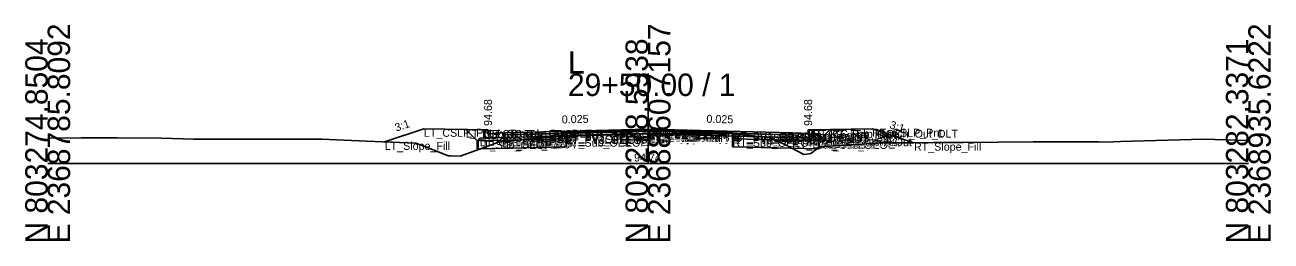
# Model space of a CAD drawing. Extents: x -26 to 8153, y -10 to 9520.
# Drawn here: x 1997.2 to 2152.8, y 2490.3 to 2517.3 of the extents above; entities that cross this region are included whole.
import ezdxf

# ---------------------------------------------------------------- set-up
doc = ezdxf.new("R2010")
doc.units = 0
for name, color, linetype in [('Exist CMT Pavement', 7, 'Continuous'), ('Exist Cross Section Cell', 7, 'Continuous'), ('Exist XS Center Line Elevation Label', 7, 'Continuous'), ('Exist XS Ground Line', 7, 'Continuous'), ('Prop CMT Conc Surface', 7, 'Continuous'), ('Prop CMT Concrete Structures', 7, 'Continuous'), ('Prop CMT Pvmt Course 1', 7, 'Continuous'), ('Prop CMT Pvmt Course 1 CG', 7, 'Continuous'), ('Prop CMT Pvmt Course 1 Wedge', 7, 'Continuous'), ('Prop CMT Pvmt Course 2', 7, 'Continuous'), ('Prop CMT Pvmt Course 2 Wedge', 7, 'Continuous'), ('Prop CMT Pvmt Course 3', 7, 'Continuous'), ('Prop CMT Pvmt Course 3 Wedge', 7, 'Continuous'), ('Prop CMT Pvmt Surface', 7, 'Continuous'), ('Prop CMT Pvmt Wedge Surface 1', 7, 'Continuous'), ('Prop CMT Pvmt Wedge Surface 2', 7, 'Continuous'), ('Prop CMT Pvmt Wedge Surface 3', 7, 'Continuous'), ('Prop CMT Shallow Undercut', 7, 'Continuous'), ('Prop CMT Shallow Undercut Boundary', 7, 'Continuous'), ('Prop CMT Slope Grass', 7, 'Continuous'), ('Prop CMT Subgrade Earthwork', 7, 'Continuous'), ('Prop XS Earthwork Shape', 7, 'Continuous'), ('Prop XS Hydro Elevations', 7, 'Continuous'), ('Prop XS SE Text', 7, 'Continuous'), ('Prop XS Side Slope Text', 7, 'Continuous'), ('Prop XS Subgrade Earthwork', 7, 'Continuous'), ('Scratch_Level_2', 7, 'Continuous'), ('Scratch_Level_6', 7, 'Continuous')]:
    doc.layers.add(name, color=color, linetype=linetype)

msp = doc.modelspace()

# ---------------------------------------------------------------- linework, layer by layer
at = {"layer": 'Exist CMT Pavement'}
for p, q in [((2064.76, 2503.5), (2074.21, 2503.73)), ((2074.21, 2503.73), (2074.91, 2503.74)), ((2074.91, 2503.74), (2076.54, 2503.73)), ((2076.54, 2503.73), (2085.57, 2503.69))]:
    msp.add_line(p, q, dxfattribs=at)
at = {"layer": 'Exist Cross Section Cell'}
for p, q in [((2075, 2500), (2075, 2511.22)), ((2000, 2500), (2075, 2500)), ((2075, 2500), (2150, 2500))]:
    msp.add_line(p, q, dxfattribs=at)
at = {"layer": 'Exist XS Ground Line'}
for p, q in [((2062.88, 2503.31), (2063.6, 2503.36)), ((2063.6, 2503.36), (2064.76, 2503.5)), ((2064.76, 2503.5), (2074.21, 2503.73)), ((2074.21, 2503.73), (2074.91, 2503.74)), ((2074.91, 2503.74), (2076.54, 2503.73)), ((2076.54, 2503.73), (2085.57, 2503.69)), ((2085.57, 2503.69), (2086.92, 2503.58)), ((2086.92, 2503.58), (2090.33, 2503.21)), ((2000, 2503.17), (2004.22, 2503.18)), ((2004.22, 2503.18), (2008.7, 2503.18)), ((2008.7, 2503.18), (2014.23, 2503.17)), ((2014.23, 2503.17), (2018.23, 2503.05)), ((2018.23, 2503.05), (2024.25, 2503.05)), ((2024.25, 2503.05), (2027.77, 2503.05)), ((2027.77, 2503.05), (2034.26, 2503.04)), ((2034.26, 2503.04), (2039.82, 2502.8)), ((2039.82, 2502.8), (2046.01, 2502.52)), ((2046.01, 2502.52), (2047.88, 2501.82)), ((2047.88, 2501.82), (2050.03, 2500.97)), ((2051.54, 2500.9), (2055.1, 2502.2)), ((2055.1, 2502.2), (2056.28, 2502.65)), ((2056.28, 2502.65), (2062.88, 2503.31)), ((2090.33, 2503.21), (2092.36, 2502.22)), ((2092.36, 2502.22), (2094.46, 2501.1)), ((2095.33, 2501.25), (2096.07, 2501.8)), ((2096.07, 2501.8), (2096.43, 2502.08)), ((2096.43, 2502.08), (2101.76, 2502.42)), ((2101.76, 2502.42), (2103.98, 2502.56)), ((2103.98, 2502.56), (2110.66, 2502.6)), ((2110.66, 2502.6), (2114.36, 2502.63)), ((2114.36, 2502.63), (2123.13, 2502.7)), ((2123.13, 2502.7), (2124.37, 2502.71)), ((2124.37, 2502.71), (2131.3, 2502.68)), ((2131.3, 2502.68), (2132.26, 2502.67)), ((2132.26, 2502.67), (2134.03, 2502.73)), ((2134.03, 2502.73), (2144.4, 2503.03)), ((2144.4, 2503.03), (2150, 2502.86)), ((2050.03, 2500.97), (2050.34, 2500.97)), ((2050.34, 2500.97), (2051.54, 2500.9)), ((2094.46, 2501.1), (2094.85, 2501.16)), ((2094.85, 2501.16), (2095.33, 2501.25))]:
    msp.add_line(p, q, dxfattribs=at)
at = {"layer": 'Prop CMT Conc Surface'}
for points in [[(2055, 2503.68), (2055, 2504.18), (2054.5, 2504.18)], [(2057, 2503.81), (2055, 2503.68)], [(2093, 2503.81), (2095, 2503.68)], [(2095, 2503.68), (2095, 2504.18), (2095.5, 2504.18)]]:
    msp.add_lwpolyline(points, dxfattribs=at)
at = {"layer": 'Prop CMT Concrete Structures'}
for points in [[(2057, 2503.81), (2055, 2503.68), (2055, 2504.18), (2054.5, 2504.18)], [(2054.5, 2504.18), (2054.5, 2503.16), (2057, 2503.23)], [(2057, 2503.23), (2057, 2503.81)], [(2093, 2503.81), (2095, 2503.68), (2095, 2504.18), (2095.5, 2504.18)], [(2095.5, 2504.18), (2095.5, 2503.16), (2093, 2503.23)], [(2093, 2503.23), (2093, 2503.81)]]:
    msp.add_lwpolyline(points, dxfattribs=at)
at = {"layer": 'Prop CMT Pvmt Course 1'}
for points in [[(2075, 2504.26), (2057, 2503.81)], [(2057, 2503.81), (2057, 2503.56)], [(2057, 2503.56), (2064.76, 2503.75)], [(2064.76, 2503.88), (2075, 2504.13)], [(2064.76, 2503.75), (2064.76, 2503.88)], [(2075, 2504.01), (2075, 2504.26)], [(2075, 2504.26), (2093, 2503.81)], [(2075, 2504.01), (2075, 2504.26)], [(2075, 2504.13), (2075, 2504.01), (2075, 2504.01)], [(2085.57, 2503.87), (2075, 2504.13)], [(2075, 2504.13), (2075, 2504.01), (2075, 2504.01)], [(2085.57, 2503.74), (2085.57, 2503.87)], [(2093, 2503.56), (2085.57, 2503.74)], [(2093, 2503.81), (2093, 2503.56)]]:
    msp.add_lwpolyline(points, dxfattribs=at)
at = {"layer": 'Prop CMT Pvmt Course 1 CG'}
for points in [[(2057, 2503.23), (2054, 2503.15), (2053.66, 2502.81)], [(2053.66, 2502.81), (2057, 2502.9)], [(2057, 2502.9), (2057, 2503.23)], [(2093, 2503.23), (2096, 2503.15), (2096.34, 2502.81)], [(2093, 2502.9), (2093, 2503.23)], [(2096.34, 2502.81), (2093, 2502.9)]]:
    msp.add_lwpolyline(points, dxfattribs=at)
at = {"layer": 'Prop CMT Pvmt Course 1 Wedge'}
for points in [[(2075, 2504.13), (2064.76, 2503.88)], [(2075, 2504.13), (2085.57, 2503.87)]]:
    msp.add_lwpolyline(points, dxfattribs=at)
at = {"layer": 'Prop CMT Pvmt Course 2'}
for points in [[(2064.76, 2503.75), (2057, 2503.56)], [(2057, 2503.56), (2057, 2503.23)], [(2057, 2503.23), (2064.76, 2503.42)], [(2064.76, 2503.42), (2064.76, 2503.75)], [(2085.57, 2503.41), (2085.57, 2503.74)], [(2085.57, 2503.74), (2093, 2503.56)], [(2093, 2503.23), (2085.57, 2503.41)], [(2093, 2503.56), (2093, 2503.23)]]:
    msp.add_lwpolyline(points, dxfattribs=at)
at = {"layer": 'Prop CMT Pvmt Course 2 Wedge'}
for points in [[(2075, 2504.01), (2064.76, 2503.75)], [(2075, 2504.01), (2085.57, 2503.74)]]:
    msp.add_lwpolyline(points, dxfattribs=at)
at = {"layer": 'Prop CMT Pvmt Course 3'}
for points in [[(2064.76, 2503.42), (2057, 2503.23)], [(2064.76, 2503.09), (2064.76, 2503.42)], [(2085.57, 2503.41), (2093, 2503.23)], [(2085.57, 2503.08), (2085.57, 2503.41)], [(2057, 2503.23), (2057, 2502.9)], [(2057, 2502.9), (2064.76, 2503.09)], [(2093, 2502.9), (2085.57, 2503.08)], [(2093, 2503.23), (2093, 2502.9)]]:
    msp.add_lwpolyline(points, dxfattribs=at)
at = {"layer": 'Prop CMT Pvmt Course 3 Wedge'}
for points in [[(2075, 2503.68), (2064.76, 2503.42)], [(2075, 2503.68), (2085.57, 2503.41)]]:
    msp.add_lwpolyline(points, dxfattribs=at)
at = {"layer": 'Prop CMT Pvmt Surface'}
for points in [[(2075, 2504.26), (2057, 2503.81)], [(2075, 2504.26), (2093, 2503.81)]]:
    msp.add_lwpolyline(points, dxfattribs=at)
at = {"layer": 'Prop CMT Pvmt Wedge Surface 1'}
for points in [[(2057, 2503.56), (2057, 2503.81)], [(2064.76, 2503.75), (2057, 2503.56)], [(2075, 2504.13), (2064.76, 2503.88)], [(2064.76, 2503.88), (2064.76, 2503.75)], [(2075, 2504.13), (2085.57, 2503.87)], [(2085.57, 2503.87), (2085.57, 2503.74)], [(2085.57, 2503.74), (2093, 2503.56)], [(2093, 2503.56), (2093, 2503.81)]]:
    msp.add_lwpolyline(points, dxfattribs=at)
at = {"layer": 'Prop CMT Pvmt Wedge Surface 2'}
for points in [[(2075, 2504.01), (2057, 2503.56)], [(2057, 2503.56), (2057, 2503.81)], [(2075, 2504.01), (2093, 2503.56)], [(2093, 2503.56), (2093, 2503.81)]]:
    msp.add_lwpolyline(points, dxfattribs=at)
at = {"layer": 'Prop CMT Pvmt Wedge Surface 3'}
for points in [[(2057, 2503.23), (2057, 2503.81)], [(2075, 2503.68), (2057, 2503.23)], [(2075, 2503.68), (2093, 2503.23)], [(2093, 2503.23), (2093, 2503.81)]]:
    msp.add_lwpolyline(points, dxfattribs=at)
at = {"layer": 'Prop CMT Shallow Undercut'}
for points in [[(2054.06, 2501.82), (2055.1, 2502.2), (2056.28, 2502.65), (2059.29, 2502.95), (2064.76, 2503.09), (2064.76, 2502.09)], [(2085.57, 2503.08), (2090.87, 2502.95), (2092.36, 2502.22), (2092.96, 2501.9), (2085.57, 2502.08)], [(2096.34, 2502.01), (2096.34, 2501.81), (2096.09, 2501.82)]]:
    msp.add_lwpolyline(points, close=True, dxfattribs=at)
at = {"layer": 'Prop CMT Shallow Undercut Boundary'}
for p, q in [((2053.66, 2502.81), (2064.76, 2503.09)), ((2053.66, 2501.81), (2053.66, 2502.81)), ((2064.76, 2502.09), (2053.66, 2501.81)), ((2064.76, 2503.09), (2064.76, 2502.09)), ((2085.57, 2502.08), (2085.57, 2503.08)), ((2085.57, 2503.08), (2096.34, 2502.81)), ((2096.34, 2501.81), (2085.57, 2502.08)), ((2096.34, 2502.81), (2096.34, 2501.81))]:
    msp.add_line(p, q, dxfattribs=at)
at = {"layer": 'Prop CMT Slope Grass'}
for points in [[(2054.5, 2504.18), (2047, 2504.33), (2042.1, 2502.69)], [(2095.5, 2504.18), (2103, 2504.33), (2108.23, 2502.59)]]:
    msp.add_lwpolyline(points, dxfattribs=at)
at = {"layer": 'Prop CMT Subgrade Earthwork'}
for points in [[(2057, 2502.9), (2053.66, 2502.81), (2052.25, 2504.22)], [(2064.76, 2503.09), (2064.78, 2503.5)], [(2085.57, 2503.08), (2085.56, 2503.69)], [(2093, 2502.9), (2096.34, 2502.81), (2097.75, 2504.22)], [(2064.76, 2503.09), (2057, 2502.9)], [(2085.57, 2503.08), (2093, 2502.9)]]:
    msp.add_lwpolyline(points, dxfattribs=at)
at = {"layer": 'Prop XS Earthwork Shape'}
for points in [[(2050.34, 2500.97), (2051.54, 2500.9), (2054.06, 2501.82), (2053.66, 2501.81), (2053.66, 2502.81), (2052.25, 2504.22), (2047, 2504.33), (2042.1, 2502.69), (2046.01, 2502.52), (2047.88, 2501.82), (2050.03, 2500.97)], [(2062.88, 2503.31), (2063.6, 2503.36), (2064.76, 2503.5), (2064.78, 2503.5), (2064.76, 2503.09), (2059.29, 2502.95)], [(2085.57, 2503.08), (2090.87, 2502.95), (2090.33, 2503.21), (2086.92, 2503.58), (2085.57, 2503.69), (2085.56, 2503.69)], [(2096.34, 2502.81), (2097.75, 2504.22), (2103, 2504.33), (2108.23, 2502.59), (2103.98, 2502.56), (2101.76, 2502.42), (2096.43, 2502.08), (2096.34, 2502.01)], [(2056.28, 2502.65), (2059.29, 2502.95), (2057, 2502.9), (2053.66, 2502.81), (2053.66, 2501.81), (2054.06, 2501.82), (2055.1, 2502.2)], [(2056.28, 2502.65), (2059.29, 2502.95), (2064.76, 2503.09), (2064.76, 2502.09), (2054.06, 2501.82), (2055.1, 2502.2)], [(2085.57, 2503.08), (2090.87, 2502.95), (2092.36, 2502.22), (2092.96, 2501.9), (2085.57, 2502.08)], [(2096.09, 2501.82), (2096.34, 2502.01), (2096.34, 2502.81), (2093, 2502.9), (2090.87, 2502.95), (2092.36, 2502.22), (2092.96, 2501.9)], [(2095.33, 2501.25), (2096.07, 2501.8), (2096.09, 2501.82), (2092.96, 2501.9), (2094.46, 2501.1), (2094.85, 2501.16)], [(2096.09, 2501.82), (2096.34, 2502.01), (2096.34, 2501.81)]]:
    msp.add_lwpolyline(points, close=True, dxfattribs=at)
at = {"layer": 'Prop XS Subgrade Earthwork'}
for p, q in [((2053.66, 2502.81), (2064.76, 2503.09)), ((2085.57, 2503.08), (2096.34, 2502.81))]:
    msp.add_line(p, q, dxfattribs=at)
at = {"layer": 'Scratch_Level_6'}
for points in [[(2054.06, 2501.82), (2055.1, 2502.2), (2056.28, 2502.65), (2059.29, 2502.95), (2064.76, 2503.09), (2064.76, 2502.09)], [(2085.57, 2503.08), (2090.87, 2502.95), (2092.36, 2502.22), (2092.96, 2501.9), (2085.57, 2502.08)], [(2096.34, 2502.01), (2096.34, 2501.81), (2096.09, 2501.82)]]:
    msp.add_lwpolyline(points, close=True, dxfattribs=at)

# ---------------------------------------------------------------- texts
at = {"layer": 'Exist Cross Section Cell'}
for s, p in [('E 2368785.8092', (2002.8, 2490)), ('E 2368860.7157', (2077.8, 2490)), ('E 2368935.6222', (2152.8, 2490)), ('N 803274.8504', (2000, 2490)), ('N 803278.5938', (2075, 2490)), ('N 803282.3371', (2150, 2490))]:
    msp.add_text(s, height=2.8, rotation=90, dxfattribs=at).set_placement(p)
for s, p in [('L', (2065, 2511.22)), ('29+50.00 / 1', (2065, 2508.42))]:
    msp.add_text(s, height=2.8, dxfattribs=at).set_placement(p)
at = {"layer": 'Exist XS Center Line Elevation Label'}
msp.add_text('94.74', height=1, dxfattribs=at).set_placement((2073.26, 2500.24))
at = {"layer": 'Prop XS Hydro Elevations'}
for p in [(2055.5, 2504.68), (2095.5, 2504.68)]:
    msp.add_text('94.68', height=1, rotation=90, dxfattribs=at).set_placement(p)
at = {"layer": 'Prop XS SE Text'}
for rotation, p in [(1.4321, (2064.24, 2504.99)), (358.5679, (2082.29, 2505.08))]:
    msp.add_text('0.025', height=1, rotation=rotation, dxfattribs=at).set_placement(p)
at = {"layer": 'Prop XS Side Slope Text'}
for rotation, p in [(18.4349, (2043.56, 2503.97)), (341.5651, (2105.1, 2504.42))]:
    msp.add_text('3:1', height=1, rotation=rotation, dxfattribs=at).set_placement(p)
at = {"layer": 'Scratch_Level_2'}
for s, p in [('LT_CSLP_Pnt', (2047, 2503.33)), ('LT_Sub_Trench_Out_DLT', (2052.25, 2503.22)), ('LT_CG_Top_BOC', (2054.5, 2503.18)), ('LT_CG_Top_Face', (2055, 2503.18)), ('LT_CG_Top_Gut', (2055, 2502.68)), ('LT_PV1_OEOT', (2057, 2502.81)), ('LT_PV2_OEOT', (2057, 2502.56)), ('LT_PV1_OEEOP', (2064.76, 2502.88)), ('LT_PV2_OEEOP', (2064.76, 2502.75)), ('LT_PV_OEEOP_EG', (2064.76, 2502.5)), ('LT_PV3_OEEOP', (2064.76, 2502.42)), ('LT_PV_Sub_Tie_Out', (2064.78, 2502.5)), ('PV1_PGL', (2075, 2503.26)), ('RT_PV1_IEEOP', (2075, 2503.13)), ('LT_PV1_IEEOP', (2075, 2503.13)), ('RT_PV2_IEEOP', (2075, 2503.01)), ('LT_PV2_IEEOP', (2075, 2503.01)), ('PV2_PGL', (2075, 2503.01)), ('RT_PV_IEEOP_EG', (2075, 2502.74)), ('LT_PV_IEEOP_EG', (2075, 2502.74)), ('RT_PV3_IEEOP', (2075, 2502.68)), ('LT_PV3_IEEOP', (2075, 2502.68)), ('RT_PV_Sub_Tie_Out', (2085.56, 2502.69)), ('RT_PV1_OEEOP', (2085.57, 2502.87)), ('RT_PV2_OEEOP', (2085.57, 2502.74)), ('RT_PV_OEEOP_EG', (2085.57, 2502.69)), ('RT_PV3_OEEOP', (2085.57, 2502.41)), ('RT_PV1_OEOT', (2093, 2502.81)), ('RT_PV2_OEOT', (2093, 2502.56)), ('RT_CG_Top_Face', (2095, 2503.18)), ('RT_CG_Top_Gut', (2095, 2502.68)), ('RT_CG_Top_BOC', (2095.5, 2503.18)), ('RT_Sub_Trench_Out_DLT', (2097.75, 2503.22)), ('RT_CSLP_Pnt', (2103, 2503.33)), ('LT_Slope_Fill', (2042.1, 2501.69)), ('LT_Sub_OEOP', (2053.66, 2501.81)), ('LT_CG1_Shelf_Out', (2054, 2502.15)), ('LT_CG_Bot_BOC', (2054.5, 2502.16)), ('LT_PV3_OEOT', (2057, 2502.23)), ('LT_CG_Bot_IE', (2057, 2502.23)), ('LT_Sub_OEOT', (2057, 2501.9)), ('LT_Sub_OEEOP', (2064.76, 2502.09)), ('RT_Sub_OEEOP', (2085.57, 2502.08)), ('RT_PV3_OEOT', (2093, 2502.23)), ('RT_CG_Bot_IE', (2093, 2502.23)), ('RT_Sub_OEOT', (2093, 2501.9)), ('RT_CG_Bot_BOC', (2095.5, 2502.16)), ('RT_CG1_Shelf_Out', (2096, 2502.15)), ('RT_Sub_OEOP', (2096.34, 2501.81)), ('RT_Slope_Fill', (2108.23, 2501.59))]:
    msp.add_text(s, height=1, dxfattribs=at).set_placement(p)

doc.saveas('drawing.dxf')
